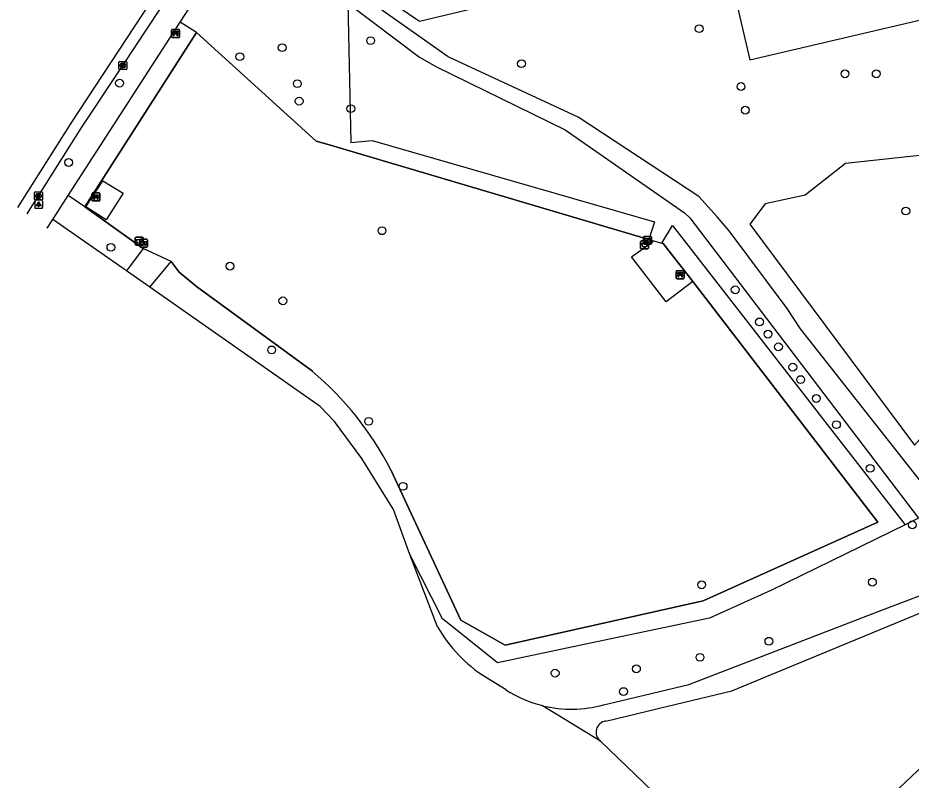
# Model space of a CAD drawing. Extents: x 158038 to 159242, y 380133 to 381214.
# Drawn here: x 158366.9 to 158478.8, y 380334 to 380429.6 of the extents above; entities that cross this region are included whole.
import ezdxf

# ---------------------------------------------------------------- set-up
doc = ezdxf.new("R2010")
doc.units = 0
for name, color, linetype in [('IMGEO_Afvalbak', 7, 'Continuous'), ('IMGEO_Bank', 7, 'Continuous'), ('IMGEO_Boom', 7, 'Continuous'), ('IMGEO_Gemengd_bos', 7, 'Continuous'), ('IMGEO_Groenvoorziening', 7, 'Continuous'), ('IMGEO_Haag', 7, 'Continuous'), ('IMGEO_Hek', 7, 'Continuous'), ('IMGEO_Informatiebord', 7, 'Continuous'), ('IMGEO_Kolk', 7, 'Continuous'), ('IMGEO_Lichtpunt', 7, 'Continuous'), ('IMGEO_Loofbos', 7, 'Continuous'), ('IMGEO_Rijbaan_lokaal_gesloten', 7, 'Continuous'), ('IMGEO_Voetpad_halfverhard', 7, 'Continuous'), ('IMGEO_Voetpad_open', 7, 'Continuous')]:
    doc.layers.add(name, color=color, linetype=linetype)

msp = doc.modelspace()

# ---------------------------------------------------------------- linework, layer by layer
at = {"layer": 'IMGEO_Afvalbak'}
for p, q in [((158381.69, 380402.1), (158382.48, 380402.1)), ((158382.48, 380402.1), (158381.69, 380402.1)), ((158381.59, 380401.2), (158381.59, 380402)), ((158381.59, 380402), (158381.59, 380401.2)), ((158382.48, 380401.1), (158381.69, 380401.1)), ((158381.69, 380401.1), (158382.48, 380401.1)), ((158382.58, 380402), (158382.58, 380401.2)), ((158382.58, 380401.2), (158382.58, 380402)), ((158444.91, 380400.73), (158444.91, 380401.53)), ((158444.91, 380401.53), (158444.91, 380400.73)), ((158445.01, 380401.63), (158445.8, 380401.63)), ((158445.8, 380401.63), (158445.01, 380401.63)), ((158445.9, 380401.53), (158445.9, 380400.73)), ((158445.9, 380400.73), (158445.9, 380401.53)), ((158445.8, 380400.63), (158445.01, 380400.63)), ((158445.01, 380400.63), (158445.8, 380400.63))]:
    msp.add_line(p, q, dxfattribs=at)
for points in [[(158381.73, 380401.81), (158382.44, 380401.81), (158382.29, 380401.34), (158381.88, 380401.34), (158381.73, 380401.81)], [(158445.05, 380401.34), (158445.76, 380401.34), (158445.61, 380400.87), (158445.2, 380400.87), (158445.05, 380401.34)]]:
    msp.add_lwpolyline(points, dxfattribs=at)
for centre, start, end in [((158381.69, 380402), 90, 180), ((158381.69, 380402), 90, 180), ((158382.48, 380402), 0, 90), ((158382.48, 380402), 360, 90), ((158381.69, 380401.2), 180, 270), ((158381.69, 380401.2), 180, 270), ((158382.48, 380401.2), 270, 0), ((158382.48, 380401.2), 270, 0), ((158445.01, 380401.53), 90, 180), ((158445.01, 380401.53), 90, 180), ((158445.8, 380401.53), 0, 90), ((158445.8, 380401.53), 360, 90), ((158445.01, 380400.73), 180, 270), ((158445.01, 380400.73), 180, 270), ((158445.8, 380400.73), 270, 0), ((158445.8, 380400.73), 270, 0)]:
    msp.add_arc(centre, 0.1, start, end, dxfattribs=at)
at = {"layer": 'IMGEO_Bank'}
for p, q in [((158386.14, 380427.21), (158386.14, 380428.05)), ((158386.14, 380428.05), (158386.14, 380427.21)), ((158386.22, 380428.14), (158387.06, 380428.14)), ((158387.06, 380428.14), (158386.22, 380428.14)), ((158387.14, 380428.06), (158387.14, 380427.22)), ((158387.14, 380427.22), (158387.14, 380428.06)), ((158387.07, 380427.14), (158386.23, 380427.14)), ((158386.23, 380427.14), (158387.07, 380427.14)), ((158386.45, 380427.64), (158386.45, 380427.75)), ((158386.84, 380427.53), (158386.45, 380427.53)), ((158386.49, 380427.75), (158386.49, 380427.64)), ((158386.78, 380427.75), (158386.5, 380427.75)), ((158386.5, 380427.64), (158386.78, 380427.64)), ((158386.79, 380427.64), (158386.79, 380427.75)), ((158386.83, 380427.75), (158386.83, 380427.64)), ((158376.17, 380406.71), (158376.17, 380407.55)), ((158376.17, 380407.55), (158376.17, 380406.71)), ((158376.24, 380407.64), (158377.08, 380407.64)), ((158377.08, 380407.64), (158376.24, 380407.64)), ((158377.09, 380406.64), (158376.25, 380406.64)), ((158376.25, 380406.64), (158377.09, 380406.64)), ((158376.87, 380407.04), (158376.47, 380407.04)), ((158376.48, 380407.14), (158376.48, 380407.25)), ((158376.52, 380407.25), (158376.52, 380407.14)), ((158376.81, 380407.26), (158376.53, 380407.26)), ((158376.53, 380407.14), (158376.81, 380407.14)), ((158376.82, 380407.14), (158376.82, 380407.25)), ((158376.86, 380407.25), (158376.86, 380407.14)), ((158377.17, 380407.56), (158377.17, 380406.72)), ((158377.17, 380406.72), (158377.17, 380407.56)), ((158449.37, 380396.97), (158449.37, 380397.81)), ((158449.37, 380397.81), (158449.37, 380396.97)), ((158449.44, 380397.89), (158450.28, 380397.89)), ((158450.28, 380397.89), (158449.44, 380397.89)), ((158450.37, 380397.82), (158450.37, 380396.98)), ((158450.37, 380396.98), (158450.37, 380397.82)), ((158450.29, 380396.89), (158449.45, 380396.89)), ((158449.45, 380396.89), (158450.29, 380396.89)), ((158450.07, 380397.29), (158449.67, 380397.29)), ((158449.68, 380397.4), (158449.68, 380397.51)), ((158449.72, 380397.51), (158449.72, 380397.4)), ((158450.01, 380397.51), (158449.73, 380397.51)), ((158449.73, 380397.39), (158450.01, 380397.39)), ((158450.02, 380397.4), (158450.02, 380397.51)), ((158450.06, 380397.51), (158450.06, 380397.4))]:
    msp.add_line(p, q, dxfattribs=at)
for points in [[(158386.44, 380427.75), (158386.36, 380427.75), (158386.36, 380427.92), (158386.92, 380427.92), (158386.92, 380427.75), (158386.84, 380427.75)], [(158386.39, 380427.53), (158386.25, 380427.53), (158386.36, 380427.64), (158386.44, 380427.64)], [(158386.44, 380427.53), (158386.44, 380427.32), (158386.4, 380427.32), (158386.4, 380427.53)], [(158386.84, 380427.64), (158386.92, 380427.64), (158387.03, 380427.53), (158386.9, 380427.53)], [(158386.89, 380427.53), (158386.89, 380427.32), (158386.85, 380427.32), (158386.85, 380427.53)], [(158376.42, 380407.04), (158376.27, 380407.04), (158376.39, 380407.14), (158376.47, 380407.14)], [(158376.47, 380407.26), (158376.39, 380407.26), (158376.39, 380407.42), (158376.95, 380407.42), (158376.95, 380407.26), (158376.87, 380407.26)], [(158376.47, 380407.03), (158376.47, 380406.82), (158376.42, 380406.82), (158376.42, 380407.03)], [(158376.87, 380407.14), (158376.95, 380407.14), (158377.06, 380407.04), (158376.92, 380407.04)], [(158376.92, 380407.03), (158376.92, 380406.82), (158376.87, 380406.82), (158376.87, 380407.03)], [(158449.67, 380397.51), (158449.59, 380397.51), (158449.59, 380397.67), (158450.15, 380397.67), (158450.15, 380397.51), (158450.07, 380397.51)], [(158449.62, 380397.29), (158449.47, 380397.29), (158449.59, 380397.39), (158449.67, 380397.39)], [(158449.67, 380397.29), (158449.67, 380397.08), (158449.62, 380397.08), (158449.62, 380397.29)], [(158450.07, 380397.39), (158450.15, 380397.39), (158450.26, 380397.29), (158450.12, 380397.29)], [(158450.12, 380397.29), (158450.12, 380397.08), (158450.07, 380397.08), (158450.07, 380397.29)]]:
    msp.add_lwpolyline(points, dxfattribs=at)
for centre, radius, start, end in [((158386.22, 380428.06), 0.0779, 92.4484, 184.2845), ((158386.22, 380428.06), 0.0779, 92.4484, 184.2845), ((158387.06, 380428.06), 0.0779, 2.4484, 94.2845), ((158387.06, 380428.06), 0.0779, 2.4484, 94.2845), ((158386.22, 380427.22), 0.0779, 182.4484, 274.2845), ((158386.22, 380427.22), 0.0779, 182.4484, 274.2845), ((158386.39, 380427.53), 0.00671, 2.8957, 87.1043), ((158386.44, 380427.75), 0.00671, 2.8957, 87.1043), ((158386.44, 380427.64), 0.00671, 272.8957, 357.1043), ((158386.45, 380427.53), 0.00671, 92.8957, 177.1043), ((158386.5, 380427.75), 0.00671, 92.8957, 177.1043), ((158386.5, 380427.64), 0.00671, 182.8957, 267.1043), ((158386.78, 380427.75), 0.00671, 2.8957, 87.1043), ((158386.78, 380427.64), 0.00671, 272.8957, 357.1043), ((158386.84, 380427.75), 0.00671, 92.8957, 177.1043), ((158386.84, 380427.64), 0.00671, 182.8957, 267.1043), ((158386.84, 380427.53), 0.00671, 2.8957, 87.1043), ((158386.9, 380427.53), 0.00671, 92.8957, 177.1043), ((158387.06, 380427.22), 0.0779, 272.4484, 4.2845), ((158387.06, 380427.22), 0.0779, 272.4484, 4.2845), ((158376.25, 380407.56), 0.0779, 92.4484, 184.2845), ((158376.25, 380407.56), 0.0779, 92.4484, 184.2845), ((158376.25, 380406.72), 0.0779, 182.4484, 274.2845), ((158376.25, 380406.72), 0.0779, 182.4484, 274.2845), ((158376.42, 380407.03), 0.00671, 2.8957, 87.1043), ((158376.47, 380407.25), 0.00671, 2.8957, 87.1043), ((158376.47, 380407.14), 0.00671, 272.8957, 357.1043), ((158376.47, 380407.03), 0.00671, 92.8957, 177.1043), ((158376.53, 380407.25), 0.00671, 92.8957, 177.1043), ((158376.53, 380407.14), 0.00671, 182.8957, 267.1043), ((158376.81, 380407.25), 0.00671, 2.8957, 87.1043), ((158376.81, 380407.14), 0.00671, 272.8957, 357.1043), ((158376.87, 380407.25), 0.00671, 92.8957, 177.1043), ((158376.87, 380407.14), 0.00671, 182.8957, 267.1043), ((158376.87, 380407.03), 0.00671, 2.8957, 87.1043), ((158376.92, 380407.03), 0.00671, 92.8957, 177.1043), ((158377.09, 380407.56), 0.0779, 2.4484, 94.2845), ((158377.09, 380407.56), 0.0779, 2.4484, 94.2845), ((158377.09, 380406.72), 0.0779, 272.4484, 4.2845), ((158377.09, 380406.72), 0.0779, 272.4484, 4.2845), ((158449.45, 380397.82), 0.0779, 92.4484, 184.2845), ((158449.45, 380397.82), 0.0779, 92.4484, 184.2845), ((158450.29, 380397.82), 0.0779, 2.4484, 94.2845), ((158450.29, 380397.82), 0.0779, 2.4484, 94.2845), ((158449.45, 380396.97), 0.0779, 182.4484, 274.2845), ((158449.45, 380396.97), 0.0779, 182.4484, 274.2845), ((158449.62, 380397.28), 0.00671, 2.8957, 87.1043), ((158449.67, 380397.51), 0.00671, 2.8957, 87.1043), ((158449.67, 380397.4), 0.00671, 272.8957, 357.1043), ((158449.67, 380397.28), 0.00671, 92.8957, 177.1043), ((158449.73, 380397.51), 0.00671, 92.8957, 177.1043), ((158449.73, 380397.4), 0.00671, 182.8957, 267.1043), ((158450.01, 380397.51), 0.00671, 2.8957, 87.1043), ((158450.01, 380397.4), 0.00671, 272.8957, 357.1043), ((158450.07, 380397.51), 0.00671, 92.8957, 177.1043), ((158450.07, 380397.4), 0.00671, 182.8957, 267.1043), ((158450.07, 380397.28), 0.00671, 2.8957, 87.1043), ((158450.12, 380397.28), 0.00671, 92.8957, 177.1043), ((158450.29, 380396.97), 0.0779, 272.4484, 4.2845), ((158450.29, 380396.97), 0.0779, 272.4484, 4.2845)]:
    msp.add_arc(centre, radius, start, end, dxfattribs=at)
at = {"layer": 'IMGEO_Boom'}
for centre in [(158452.26, 380428.23), (158411.09, 380426.74), (158400, 380425.86), (158394.7, 380424.72), (158429.99, 380423.85), (158470.52, 380422.58), (158474.44, 380422.58), (158379.62, 380421.4), (158401.9, 380421.34), (158457.5, 380420.98), (158402.13, 380419.15), (158408.6, 380418.2), (158458.03, 380418.02), (158373.25, 380411.46), (158478.14, 380405.38), (158412.51, 380402.9), (158378.54, 380400.82), (158393.47, 380398.46), (158456.77, 380395.5), (158400.09, 380394.12), (158459.82, 380391.47), (158460.88, 380389.94), (158462.19, 380388.35), (158398.69, 380387.96), (158463.98, 380385.8), (158464.97, 380384.24), (158466.94, 380381.87), (158410.84, 380379.01), (158469.45, 380378.59), (158473.67, 380373.11), (158415.15, 380370.86), (158478.96, 380366.02), (158452.56, 380358.51), (158473.96, 380358.84), (158460.99, 380351.43), (158452.36, 380349.42), (158444.39, 380347.97), (158434.2, 380347.43), (158442.77, 380345.12)]:
    msp.add_circle(centre, 0.489, dxfattribs=at)
at = {"layer": 'IMGEO_Gemengd_bos'}
msp.add_lwpolyline([(158481.68, 380355.7), (158500, 380335.46), (158508.74, 380325.72), (158505.3, 380322.21), (158500, 380326.19), (158492.41, 380331.89), (158486.45, 380338.51), (158481.95, 380337.41), (158471.17, 380327.22), (158465.22, 380320.01), (158465.52, 380313.85), (158463.43, 380311.98)], dxfattribs=at)
at = {"layer": 'IMGEO_Groenvoorziening'}
for points in [[(158397.97, 380442.25), (158417.2, 380429.17), (158455.35, 380438.31), (158458.62, 380424.32), (158482.72, 380429.98)], [(158408.21, 380431.45), (158408.59, 380413.96), (158411.27, 380414.22), (158446.67, 380404.02), (158445.94, 380401.79)], [(158389.27, 380427.76), (158387.21, 380429.05)], [(158389.27, 380427.76), (158375.27, 380405.9)], [(158445.94, 380401.79), (158405.77, 380413.7), (158404.28, 380414.14), (158389.27, 380427.76)], [(158445.94, 380401.79), (158446.53, 380401.63)], [(158479.75, 380366.86), (158478.06, 380366.01)]]:
    msp.add_lwpolyline(points, dxfattribs=at)
at = {"layer": 'IMGEO_Haag'}
for points in [[(158375.27, 380405.9), (158373.19, 380407.33)], [(158375.27, 380405.9), (158382.6, 380400.68), (158380.5, 380397.86)], [(158447.57, 380401.34), (158448.92, 380403.57), (158478.06, 380366.01)], [(158383.41, 380395.83), (158386.1, 380399.04), (158387.09, 380397.71), (158389.26, 380395.91), (158403.78, 380385.29)], [(158413.61, 380372.93), (158422.37, 380354.09), (158427.93, 380350.94), (158452.77, 380356.51), (158474.64, 380366.37), (158451.44, 380396.52)], [(158478.06, 380366.01), (158461.31, 380357.85), (158453.53, 380354.34), (158448.58, 380353.29), (158439.43, 380351.36), (158426.98, 380348.72), (158424.45, 380350.79), (158420.08, 380354.23), (158415.99, 380362.3)]]:
    msp.add_lwpolyline(points, dxfattribs=at)
msp.add_arc((158377.58, 380354.34), 40.55, 27.289, 49.7531, dxfattribs=at)
at = {"layer": 'IMGEO_Hek'}
for points in [[(158375.27, 380405.9), (158389.27, 380427.76)], [(158389.27, 380427.76), (158404.28, 380414.14), (158405.77, 380413.7)], [(158405.77, 380413.7), (158445.94, 380401.79)], [(158382.6, 380400.68), (158375.27, 380405.9)], [(158447.57, 380401.34), (158447.76, 380401.29), (158451.44, 380396.52), (158474.64, 380366.37), (158452.77, 380356.51), (158427.93, 380350.94), (158422.37, 380354.09), (158413.61, 380372.93)], [(158445.94, 380401.79), (158446.53, 380401.63), (158447.57, 380401.34)], [(158386.1, 380399.04), (158382.6, 380400.68)], [(158403.78, 380385.29), (158389.26, 380395.91), (158387.09, 380397.71), (158386.1, 380399.04)]]:
    msp.add_lwpolyline(points, dxfattribs=at)
msp.add_arc((158377.58, 380354.34), 40.55, 27.289, 49.7531, dxfattribs=at)
at = {"layer": 'IMGEO_Informatiebord'}
for p, q in [((158445.29, 380401.3), (158445.29, 380402.1)), ((158445.29, 380402.1), (158445.29, 380401.3)), ((158445.39, 380402.2), (158446.18, 380402.2)), ((158446.18, 380402.2), (158445.39, 380402.2)), ((158446.28, 380402.1), (158446.28, 380401.3)), ((158446.28, 380401.3), (158446.28, 380402.1)), ((158382.15, 380400.94), (158382.15, 380401.74)), ((158382.15, 380401.74), (158382.15, 380400.94)), ((158382.25, 380401.84), (158383.03, 380401.84)), ((158383.03, 380401.84), (158382.25, 380401.84)), ((158383.13, 380401.74), (158383.13, 380400.94)), ((158383.13, 380400.94), (158383.13, 380401.74)), ((158446.18, 380401.2), (158445.39, 380401.2)), ((158445.39, 380401.2), (158446.18, 380401.2)), ((158383.03, 380400.84), (158382.25, 380400.84)), ((158382.25, 380400.84), (158383.03, 380400.84))]:
    msp.add_line(p, q, dxfattribs=at)
for points in [[(158382.25, 380401.57), (158383.03, 380401.57), (158383.03, 380401.11), (158382.25, 380401.11), (158382.25, 380401.57)], [(158382.31, 380401.51), (158382.31, 380401.17), (158382.59, 380401.17), (158382.59, 380401.39), (158382.69, 380401.39), (158382.69, 380401.17), (158382.97, 380401.17), (158382.97, 380401.51), (158382.69, 380401.51), (158382.69, 380401.43), (158382.59, 380401.43), (158382.59, 380401.51), (158382.31, 380401.51)], [(158445.39, 380401.93), (158446.18, 380401.93), (158446.18, 380401.47), (158445.39, 380401.47), (158445.39, 380401.93)], [(158445.46, 380401.87), (158445.46, 380401.53), (158445.73, 380401.53), (158445.73, 380401.75), (158445.84, 380401.75), (158445.84, 380401.53), (158446.11, 380401.53), (158446.11, 380401.87), (158445.84, 380401.87), (158445.84, 380401.79), (158445.73, 380401.79), (158445.73, 380401.87), (158445.46, 380401.87)]]:
    msp.add_lwpolyline(points, dxfattribs=at)
for centre, start, end in [((158445.39, 380402.1), 90, 180), ((158445.39, 380402.1), 90, 180), ((158446.18, 380402.1), 0, 90), ((158446.18, 380402.1), 360, 90), ((158382.25, 380401.74), 90, 180), ((158382.25, 380401.74), 90, 180), ((158383.03, 380401.74), 0, 90), ((158383.03, 380401.74), 360, 90), ((158445.39, 380401.3), 180, 270), ((158445.39, 380401.3), 180, 270), ((158446.18, 380401.3), 270, 0), ((158446.18, 380401.3), 270, 0), ((158382.25, 380400.94), 180, 270), ((158382.25, 380400.94), 180, 270), ((158383.03, 380400.94), 270, 0), ((158383.03, 380400.94), 270, 0)]:
    msp.add_arc(centre, 0.1, start, end, dxfattribs=at)
at = {"layer": 'IMGEO_Kolk'}
for p, q in [((158379.53, 380423.19), (158379.53, 380424.04)), ((158379.6, 380424.12), (158380.46, 380424.12)), ((158380.04, 380423.34), (158380.01, 380423.34)), ((158380.02, 380423.9), (158380.04, 380423.9)), ((158380.53, 380424.04), (158380.53, 380423.19)), ((158380.46, 380423.12), (158379.6, 380423.12)), ((158368.97, 380406.84), (158368.97, 380407.69)), ((158369.04, 380407.77), (158369.89, 380407.77)), ((158369.97, 380407.69), (158369.97, 380406.84)), ((158369.89, 380406.77), (158369.04, 380406.77)), ((158369.48, 380406.99), (158369.45, 380406.99)), ((158369.46, 380407.55), (158369.48, 380407.55))]:
    msp.add_line(p, q, dxfattribs=at)
for points in [[(158379.53, 380423.19), (158379.53, 380424.04)], [(158379.6, 380424.12), (158380.46, 380424.12)], [(158379.85, 380423.82), (158379.97, 380423.82), (158379.97, 380423.66), (158380.1, 380423.82), (158380.27, 380423.82), (158380.12, 380423.67), (158380.27, 380423.42), (158380.12, 380423.42), (158380.04, 380423.58), (158379.97, 380423.51), (158379.97, 380423.42), (158379.85, 380423.42), (158379.85, 380423.82)], [(158380.53, 380424.04), (158380.53, 380423.19)], [(158380.46, 380423.12), (158379.6, 380423.12)], [(158368.97, 380406.84), (158368.97, 380407.69)], [(158369.04, 380407.77), (158369.89, 380407.77)], [(158369.97, 380407.69), (158369.97, 380406.84)], [(158369.89, 380406.77), (158369.04, 380406.77)], [(158369.29, 380407.47), (158369.41, 380407.47), (158369.41, 380407.31), (158369.54, 380407.47), (158369.71, 380407.47), (158369.56, 380407.32), (158369.71, 380407.07), (158369.56, 380407.07), (158369.48, 380407.23), (158369.41, 380407.16), (158369.41, 380407.07), (158369.29, 380407.07), (158369.29, 380407.47)]]:
    msp.add_lwpolyline(points, dxfattribs=at)
for centre, start, end in [((158379.6, 380424.04), 91.552, 178.448), ((158379.6, 380424.04), 91.552, 178.448), ((158380.45, 380424.04), 1.552, 88.448), ((158380.45, 380424.04), 1.552, 88.448), ((158379.6, 380423.19), 181.552, 268.448), ((158379.6, 380423.19), 181.552, 268.448), ((158380.45, 380423.19), 271.552, 358.448), ((158380.45, 380423.19), 271.552, 358.448), ((158369.04, 380407.69), 91.552, 178.448), ((158369.04, 380407.69), 91.552, 178.448), ((158369.89, 380407.69), 1.552, 88.448), ((158369.89, 380407.69), 1.552, 88.448), ((158369.04, 380406.84), 181.552, 268.448), ((158369.04, 380406.84), 181.552, 268.448), ((158369.89, 380406.84), 271.552, 358.448), ((158369.89, 380406.84), 271.552, 358.448)]:
    msp.add_arc(centre, 0.0765, start, end, dxfattribs=at)
for centre, major_axis, ratio, start_param, end_param in [((158380.02, 380423.62), (-0.387, 0.002), 0.722429, 4.712389, 7.853982), ((158380.04, 380423.62), (-0.39, 0.002), 0.717154, 1.570796, 4.712389), ((158369.45, 380407.27), (-0.387, 0.002), 0.722429, 4.712389, 7.853982), ((158369.48, 380407.27), (-0.39, 0.002), 0.717154, 1.570796, 4.712389)]:
    msp.add_ellipse(centre, major_axis=major_axis, ratio=ratio, start_param=start_param, end_param=end_param, dxfattribs=at)
at = {"layer": 'IMGEO_Lichtpunt'}
for p, q in [((158368.99, 380406.63), (158368.99, 380405.82)), ((158368.99, 380406.63), (158368.99, 380405.82)), ((158369.89, 380406.73), (158369.09, 380406.73)), ((158369.89, 380406.73), (158369.09, 380406.73)), ((158369.99, 380405.82), (158369.99, 380406.63)), ((158369.99, 380405.82), (158369.99, 380406.63)), ((158369.09, 380405.73), (158369.89, 380405.73)), ((158369.09, 380405.73), (158369.89, 380405.73))]:
    msp.add_line(p, q, dxfattribs=at)
for points in [[(158369.37, 380406.29), (158369.4, 380406.27), (158369.22, 380406), (158369.18, 380406.03), (158369.37, 380406.29)], [(158369.47, 380406.25), (158369.52, 380406.25), (158369.52, 380405.92), (158369.47, 380405.92), (158369.47, 380406.25)], [(158369.58, 380406.27), (158369.62, 380406.29), (158369.8, 380406.03), (158369.76, 380406), (158369.58, 380406.27)]]:
    msp.add_lwpolyline(points, dxfattribs=at)
msp.add_circle((158369.49, 380406.43), 0.0994, dxfattribs=at)
for centre, start, end in [((158369.09, 380406.63), 90, 180), ((158369.09, 380406.63), 90, 180), ((158369.89, 380406.63), 0, 90), ((158369.89, 380406.63), 0, 90), ((158369.09, 380405.82), 180, 270), ((158369.09, 380405.82), 180, 270), ((158369.89, 380405.82), 270, 0), ((158369.89, 380405.82), 270, 360)]:
    msp.add_arc(centre, 0.0946, start, end, dxfattribs=at)
at = {"layer": 'IMGEO_Loofbos'}
msp.add_lwpolyline([(158488.94, 380386.97), (158493.86, 380392.88), (158490.67, 380397.79), (158484.93, 380412.89), (158470.6, 380411.32), (158465.55, 380407.38), (158460.52, 380406.27), (158458.62, 380403.72), (158479.23, 380376.03), (158488.94, 380386.97)], dxfattribs=at)
at = {"layer": 'IMGEO_Rijbaan_lokaal_gesloten'}
for points in [[(158366.88, 380405.81), (158373.65, 380416.53), (158398.23, 380453.99), (158410.39, 380472.12)], [(158368.03, 380405.01), (158368.03, 380405.01), (158374.83, 380415.77), (158380.02, 380423.62), (158386.28, 380433.16)]]:
    msp.add_lwpolyline(points, dxfattribs=at)
at = {"layer": 'IMGEO_Voetpad_halfverhard'}
for points in [[(158522.9, 380314.99), (158504.06, 380337.83), (158500, 380343.81), (158490.03, 380358.5), (158483.13, 380367.54), (158464.95, 380390.6), (158463.27, 380393.14), (158456.03, 380402.9), (158454.52, 380404.64), (158452.23, 380407.21), (158437.11, 380417.14), (158420.81, 380424.7), (158406.5, 380434.82)], [(158408.21, 380431.45), (158417.19, 380424.67), (158419.32, 380423.46), (158435.47, 380415.56), (158450.43, 380405.14), (158451.07, 380404.54), (158479.75, 380366.86)], [(158380.5, 380397.86), (158371.26, 380404.33)], [(158383.41, 380395.83), (158380.5, 380397.86)], [(158415.99, 380362.3), (158413.97, 380367.94), (158409.97, 380374.34), (158406.57, 380378.99), (158404.76, 380380.88), (158383.41, 380395.83)], [(158419.45, 380353.25), (158415.99, 380362.3)], [(158440.28, 380343.47), (158441.7, 380343.81), (158450.96, 380346.01), (158469.93, 380353.31), (158475.57, 380355.48), (158480.73, 380357.47), (158482.71, 380358.23)], [(158440.54, 380341.43), (158448.32, 380343.3), (158456.36, 380345.22), (158481.68, 380355.7)], [(158428.05, 380345.33), (158425.46, 380346.94)], [(158439.88, 380338.91), (158432.61, 380343.35)], [(158456.34, 380322.75), (158451.94, 380327.29), (158439.88, 380338.91)]]:
    msp.add_lwpolyline(points, dxfattribs=at)
for centre, radius, start, end in [((158435.4, 380362.44), 18.4, 209.9406, 237.3353), ((158436.22, 380357.97), 15.05, 237.1077, 256.1322), ((158436.23, 380357.99), 15.08, 256.1295, 285.5752), ((158440.75, 380340.03), 1.42, 98.4073, 232.2936)]:
    msp.add_arc(centre, radius, start, end, dxfattribs=at)
at = {"layer": 'IMGEO_Voetpad_open'}
for points in [[(158387.21, 380429.05), (158387.3, 380429.19), (158393.64, 380439.02)], [(158373.19, 380407.33), (158387.21, 380429.05)], [(158377.94, 380404.28), (158375.41, 380405.88), (158377.53, 380409.18), (158380.06, 380407.61), (158377.94, 380404.28)], [(158371.26, 380404.33), (158373.19, 380407.33)], [(158370.56, 380403.24), (158370.56, 380403.24), (158371.26, 380404.33)], [(158451.44, 380396.52), (158448.13, 380393.98), (158443.79, 380399.64), (158444.05, 380399.83), (158446.39, 380401.53), (158446.53, 380401.63)], [(158446.53, 380401.63), (158447.57, 380401.34)], [(158451.44, 380396.52), (158447.76, 380401.29), (158447.57, 380401.34)]]:
    msp.add_lwpolyline(points, dxfattribs=at)

doc.saveas('drawing.dxf')
